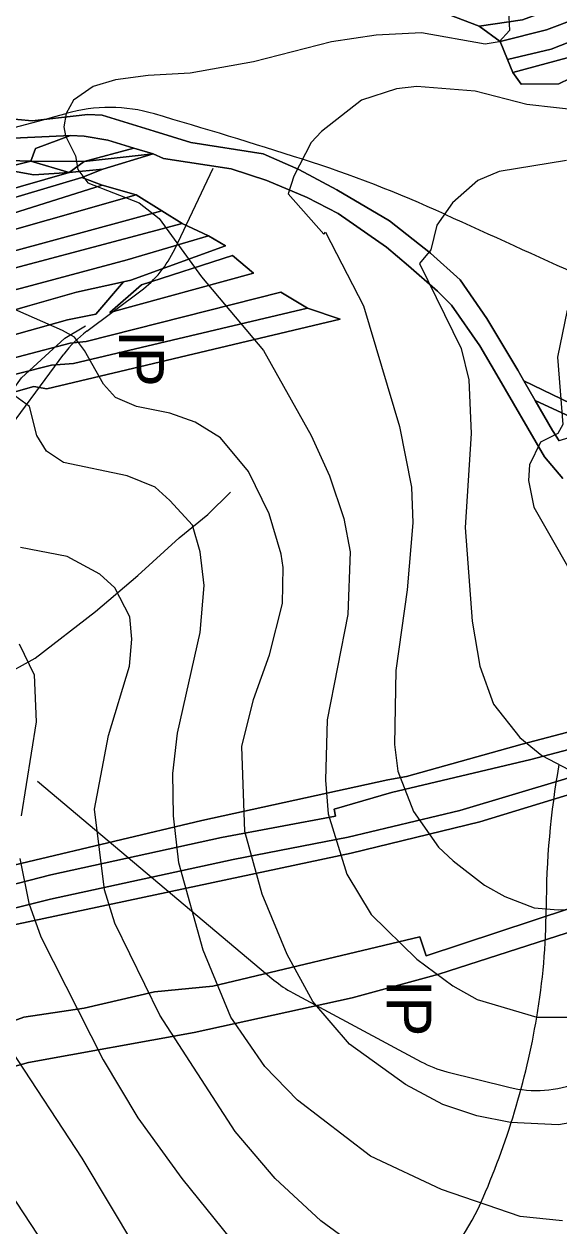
# Model space of a CAD drawing. Extents: x -510989 to -501240, y -1184665 to -1176098.
# Drawn here: x -509152 to -508914, y -1180014 to -1179477 of the extents above; entities that cross this region are included whole.
import ezdxf

# ---------------------------------------------------------------- set-up
doc = ezdxf.new("R2010")
doc.units = 0
for name, color, linetype in [('lesni_pozemek', 7, 'Continuous'), ('NAVRH_interakcni_prvky', 7, 'Continuous'), ('NAVRH_rozvodnice', 7, 'Continuous'), ('ostatni_plocha_x_manipulacni_plocha', 7, 'Continuous'), ('ostatni_plocha_x_silnice', 7, 'Continuous'), ('STAV_vyrazne_udolnice', 7, 'Continuous'), ('trvaly_travni_porost', 7, 'Continuous'), ('vrstevnice_01', 7, 'Continuous'), ('vrstevnice_02', 7, 'Continuous')]:
    doc.layers.add(name, color=color, linetype=linetype)

msp = doc.modelspace()

# ---------------------------------------------------------------- linework, layer by layer
at = {"layer": 'lesni_pozemek'}
for points in [[(-508588.99, -1179210.23), (-508589.14, -1179219.49), (-508640.89, -1179254.11), (-508673.22, -1179276.82), (-508695.6, -1179292.56), (-508745.95, -1179333.82), (-508790.53, -1179376.59), (-508841.59, -1179423.24), (-508901.03, -1179464.49), (-508929.84, -1179475.18), (-508949.21, -1179477.96), (-508962.93, -1179472.72), (-508933.12, -1179470.58), (-508900.87, -1179456.48), (-508867.89, -1179435.75), (-508847.48, -1179420.93), (-508785.46, -1179363.77), (-508746.19, -1179326.59), (-508646.02, -1179248.81), (-508613.11, -1179226.54)], [(-508589.14, -1179219.49), (-508589.27, -1179227.34), (-508618.53, -1179246.98), (-508666.63, -1179281.56), (-508690.46, -1179299.43), (-508742.49, -1179342.95), (-508782.7, -1179379.95), (-508839.41, -1179433.04), (-508891.49, -1179469.17), (-508919.12, -1179479.61), (-508939.85, -1179484.86), (-508949.21, -1179477.96), (-508929.84, -1179475.18), (-508901.03, -1179464.49), (-508841.59, -1179423.24), (-508790.53, -1179376.59), (-508745.95, -1179333.82), (-508695.6, -1179292.56), (-508673.22, -1179276.82), (-508640.89, -1179254.11)], [(-508589.27, -1179227.34), (-508589.43, -1179236.55), (-508665.36, -1179291.03), (-508738.94, -1179351.08), (-508778.87, -1179389.12), (-508828.58, -1179436.47), (-508859.7, -1179459.81), (-508885.94, -1179476.1), (-508917.01, -1179488.24), (-508936.55, -1179492.96), (-508939.85, -1179484.86), (-508919.12, -1179479.61), (-508891.49, -1179469.17), (-508839.41, -1179433.04), (-508782.7, -1179379.95), (-508742.49, -1179342.95), (-508690.46, -1179299.43), (-508666.63, -1179281.56), (-508618.53, -1179246.98)], [(-508589.43, -1179236.55), (-508589.02, -1179241.03), (-508656.57, -1179289.64), (-508693.34, -1179320.04), (-508740.46, -1179362.14), (-508773.64, -1179393.51), (-508820.76, -1179438.05), (-508878.2, -1179480.75), (-508904.42, -1179490.66), (-508934.24, -1179498.64), (-508936.55, -1179492.96), (-508917.01, -1179488.24), (-508885.94, -1179476.1), (-508859.7, -1179459.81), (-508828.58, -1179436.47), (-508778.87, -1179389.12), (-508738.94, -1179351.08), (-508665.36, -1179291.03)], [(-508589.02, -1179241.03), (-508588.41, -1179247.87), (-508622.51, -1179270.5), (-508659.64, -1179297.23), (-508690.66, -1179325.35), (-508747.52, -1179378.5), (-508818.28, -1179444.63), (-508875.23, -1179486.92), (-508898.93, -1179496.61), (-508913.64, -1179503.75), (-508930.44, -1179503.95), (-508934.24, -1179498.64), (-508904.42, -1179490.66), (-508878.2, -1179480.75), (-508820.76, -1179438.05), (-508773.64, -1179393.51), (-508740.46, -1179362.14), (-508693.34, -1179320.04), (-508656.57, -1179289.64)]]:
    msp.add_lwpolyline(points, close=True, dxfattribs=at)
at = {"layer": 'NAVRH_interakcni_prvky'}
for p, q in [((-509085.21, -1179577.68), (-509068.08, -1179541.53)), ((-509124.48, -1179614.35), (-509100.39, -1179596.28)), ((-509168.96, -1179671.06), (-509134.71, -1179624.65)), ((-509146.54, -1179815.53), (-509040.91, -1179904.35)), ((-509032.39, -1179910.14), (-508975.18, -1179940.86)), ((-508963.65, -1179945.31), (-508935.95, -1179952.24))]:
    msp.add_line(p, q, dxfattribs=at)
for centre, start, end in [((-509130.39, -1179556.28), 306.8694, 334.6544), ((-509094.48, -1179654.35), 126.8694, 143.5688), ((-509008.73, -1179866.09), 229.9396, 241.7624), ((-508951.52, -1179896.81), 241.7624, 255.9629), ((-508923.82, -1179903.73), 255.9629, 292.6212)]:
    msp.add_arc(centre, 50, start, end, dxfattribs=at)
at = {"layer": 'NAVRH_rozvodnice'}
for centre, radius, start, end in [((-509114.32, -1179585.46), 71.15, 73.6484, 105.7937), ((-509446.58, -1178410.79), 1149.61, 281.58007, 285.7937), ((-509888.41, -1182223.82), 2820.72, 72.24186, 73.6484), ((-509205.4, -1180091.13), 581.33, 65.53404, 72.24186), ((-486659.3, -1130540.24), 53857.79, 245.534042, 245.606065), ((-508547.15, -1179873.09), 372.19, 169.9289, 179.9098), ((-509209.71, -1179872.04), 290.37, 350.2935, 359.9098), ((-509271.29, -1179861.51), 352.85, 336.182, 350.2935), ((-509034.39, -1179966.09), 93.88, 308.067, 336.182)]:
    msp.add_arc(centre, radius, start, end, dxfattribs=at)
at = {"layer": 'ostatni_plocha_x_manipulacni_plocha'}
for points in [[(-508929.35, -1179636.47), (-508891.28, -1179654.83), (-508896.78, -1179657.94), (-508924.28, -1179645.27)], [(-508924.28, -1179645.27), (-508896.78, -1179657.94), (-508913.54, -1179663.4), (-508916.52, -1179658.74)]]:
    msp.add_lwpolyline(points, close=True, dxfattribs=at)
at = {"layer": 'ostatni_plocha_x_silnice'}
for points in [[(-509221.97, -1179471.24), (-509202.14, -1179501.69), (-509195.92, -1179508.08), (-509177.42, -1179516.72), (-509161.63, -1179519.17), (-509148.9, -1179520.37), (-509124.05, -1179517.54), (-509117.66, -1179517.82), (-509094.33, -1179524.99), (-509077.99, -1179530.02), (-509045.69, -1179535.12), (-509029.74, -1179542.08), (-509012.84, -1179551.2), (-508989.35, -1179564.98), (-508971.02, -1179579.46), (-508957.67, -1179591.43), (-508945.87, -1179608.69), (-508932.03, -1179631.82), (-508929.35, -1179636.47), (-508924.28, -1179645.27), (-508916.52, -1179658.74), (-508913.54, -1179663.4)], [(-508911.86, -1179680.14), (-508920.02, -1179670.47), (-508941.36, -1179633.82), (-508948.87, -1179620.92), (-508961.61, -1179602.63), (-508967.85, -1179596.49), (-508980.76, -1179585.04), (-508990.64, -1179576.81), (-509012.21, -1179561.78), (-509026.02, -1179554.56), (-509044.02, -1179546.98), (-509059.93, -1179541.7), (-509090.13, -1179537.07), (-509094.8, -1179535.03), (-509103.51, -1179532.45), (-509115.1, -1179528.92), (-509125.59, -1179527.21), (-509131.79, -1179526.92), (-509160.46, -1179528.2)]]:
    msp.add_lwpolyline(points, dxfattribs=at)
at = {"layer": 'STAV_vyrazne_udolnice'}
for points in [[(-509220.69, -1179735.22), (-509198.59, -1179708.3), (-509177.28, -1179697.05), (-509168.84, -1179685), (-509168.04, -1179663.31), (-509161.61, -1179646.43), (-509153.57, -1179635.18), (-509134.28, -1179617.51), (-509125.04, -1179611.88)], [(-509178.89, -1179777.8), (-509147.54, -1179760.53), (-509120.62, -1179739.64), (-509101.73, -1179723.57), (-509083.24, -1179706.69), (-509070.38, -1179696.25), (-509060.33, -1179686.21)]]:
    msp.add_lwpolyline(points, dxfattribs=at)
at = {"layer": 'trvaly_travni_porost'}
for points in [[(-508891.28, -1179654.83), (-508929.35, -1179636.47), (-508932.03, -1179631.82), (-508945.87, -1179608.69), (-508957.67, -1179591.43), (-508971.02, -1179579.46), (-508989.35, -1179564.98), (-509012.84, -1179551.2), (-509029.74, -1179542.08), (-509045.69, -1179535.12), (-509077.99, -1179530.02), (-509094.33, -1179524.99), (-509117.66, -1179517.82), (-509124.05, -1179517.54), (-509148.9, -1179520.37), (-509161.63, -1179519.17), (-509177.42, -1179516.72), (-509195.92, -1179508.08), (-509202.14, -1179501.69), (-509221.97, -1179471.24)], [(-508962.93, -1179472.72), (-508949.21, -1179477.96), (-508939.85, -1179484.86), (-508936.55, -1179492.96), (-508934.24, -1179498.64), (-508930.44, -1179503.95), (-508913.64, -1179503.75), (-508898.93, -1179496.61)], [(-509171.87, -1179620.14), (-509133.07, -1179609.23), (-509120.44, -1179606.73), (-509108, -1179592.2), (-509104.83, -1179591.46), (-509062.5, -1179576.22), (-509070.16, -1179571.68), (-509081.89, -1179566.12), (-509090.98, -1179560.47), (-509102.43, -1179553.37), (-509117.63, -1179549.04), (-509126.71, -1179545.58), (-509117.37, -1179541.93), (-509094.8, -1179535.03), (-509090.13, -1179537.07), (-509059.93, -1179541.7), (-509044.02, -1179546.98), (-509026.02, -1179554.56), (-509012.21, -1179561.78), (-508990.64, -1179576.81), (-508980.76, -1179585.04), (-508967.85, -1179596.49), (-508961.61, -1179602.63), (-508948.87, -1179620.92), (-508941.36, -1179633.82), (-508920.02, -1179670.47), (-508911.86, -1179680.14)], [(-509203, -1179654.69), (-509148.13, -1179639.06), (-509142.29, -1179640.11), (-509011.35, -1179608.98), (-509025.92, -1179603.99), (-509037.82, -1179596.88), (-509124.77, -1179618.87), (-509131.94, -1179619.7), (-509213.54, -1179641.19)], [(-508893.31, -1179789.21), (-508930.07, -1179798.93), (-508981.63, -1179813.42), (-508989.97, -1179814.88), (-509073.09, -1179832.98), (-509189.83, -1179860.73)], [(-509181.84, -1179949.78), (-509150.51, -1179941.15), (-509076.57, -1179927.87), (-509006.01, -1179912.33), (-508967.27, -1179901.72), (-508840.15, -1179860.69)]]:
    msp.add_lwpolyline(points, dxfattribs=at)
for points in [[(-509131.79, -1179526.92), (-509147.41, -1179532.69), (-509149.49, -1179538.29), (-509164.18, -1179537.91), (-509173.06, -1179535.11), (-509166.8, -1179533.06), (-509160.46, -1179528.2)], [(-509125.59, -1179527.21), (-509115.1, -1179528.92), (-509103.51, -1179532.45), (-509125.61, -1179538.43), (-509149.49, -1179538.29), (-509147.41, -1179532.69), (-509131.79, -1179526.92)], [(-509173.06, -1179535.11), (-509164.18, -1179537.91), (-509149.49, -1179538.29), (-509162.98, -1179541.71), (-509171.41, -1179540.94), (-509179.47, -1179536.99)], [(-509094.8, -1179535.03), (-509117.37, -1179541.93), (-509132.35, -1179543.44), (-509125.61, -1179538.43)], [(-509103.51, -1179532.45), (-509094.8, -1179535.03), (-509125.61, -1179538.43)], [(-509148.05, -1179544.45), (-509132.35, -1179543.44), (-509186.84, -1179559.1), (-509192.5, -1179549.2), (-509162.98, -1179541.71)], [(-509132.35, -1179543.44), (-509117.37, -1179541.93), (-509126.71, -1179545.58), (-509184.66, -1179562.94), (-509186.84, -1179559.1)], [(-509162.98, -1179541.71), (-509149.49, -1179538.29), (-509132.35, -1179543.44), (-509148.05, -1179544.45)], [(-509149.49, -1179538.29), (-509125.61, -1179538.43), (-509132.35, -1179543.44)], [(-509126.71, -1179545.58), (-509117.63, -1179549.04), (-509206.28, -1179577.08), (-509207.86, -1179572.82), (-509182.72, -1179566.32), (-509184.66, -1179562.94)], [(-509117.63, -1179549.04), (-509102.43, -1179553.37), (-509180.92, -1179575.68), (-509273.05, -1179605.95), (-509326.14, -1179621.36), (-509351.98, -1179627.74), (-509358.16, -1179619.59), (-509341.13, -1179615.83), (-509297.05, -1179603.16), (-509252.14, -1179590.26), (-509206.28, -1179577.08)], [(-509102.43, -1179553.37), (-509090.98, -1179560.47), (-509172.65, -1179582.8), (-509213.96, -1179594.39), (-509241.73, -1179603.24), (-509310.89, -1179626.13), (-509345.79, -1179635.91), (-509351.98, -1179627.74), (-509326.14, -1179621.36), (-509273.05, -1179605.95), (-509180.92, -1179575.68)], [(-509090.98, -1179560.47), (-509081.89, -1179566.12), (-509187.2, -1179594.15), (-509246.95, -1179613.3), (-509340.27, -1179643.21), (-509345.79, -1179635.91), (-509310.89, -1179626.13), (-509241.73, -1179603.24), (-509213.96, -1179594.39), (-509172.65, -1179582.8)], [(-509081.89, -1179566.12), (-509070.16, -1179571.68), (-509106.39, -1179582.41), (-509153.61, -1179595.05), (-509191.96, -1179604.58), (-509211.28, -1179610.62), (-509274.92, -1179630.5), (-509334.85, -1179650.38), (-509340.27, -1179643.21), (-509246.95, -1179613.3), (-509187.2, -1179594.15)], [(-509070.16, -1179571.68), (-509062.5, -1179576.22), (-509104.83, -1179591.46), (-509108, -1179592.2), (-509129.1, -1179596.84), (-509150.9, -1179603.17), (-509184.73, -1179612.97), (-509215.61, -1179621.43), (-509252.62, -1179633.43), (-509305.22, -1179649.81), (-509332.79, -1179658.8), (-509334.85, -1179650.38), (-509274.92, -1179630.5), (-509211.28, -1179610.62), (-509191.96, -1179604.58), (-509153.61, -1179595.05), (-509106.39, -1179582.41)], [(-509059.39, -1179580.55), (-509099.98, -1179593.6), (-509114.15, -1179605.97), (-509049.96, -1179588.38)], [(-509059.39, -1179580.55), (-509049.96, -1179588.38), (-509114.15, -1179605.97), (-509099.98, -1179593.6)], [(-509108, -1179592.2), (-509120.44, -1179606.73), (-509133.07, -1179609.23), (-509171.87, -1179620.14), (-509248.53, -1179641.7), (-509330.85, -1179666.7), (-509332.79, -1179658.8), (-509305.22, -1179649.81), (-509252.62, -1179633.43), (-509215.61, -1179621.43), (-509184.73, -1179612.97), (-509150.9, -1179603.17), (-509129.1, -1179596.84)], [(-509037.82, -1179596.88), (-509025.92, -1179603.99), (-509130.39, -1179628.84), (-509140.2, -1179629.47), (-509185.24, -1179640.77), (-509216.34, -1179650.43), (-509267.81, -1179666.42), (-509326.75, -1179683.42), (-509328.76, -1179675.21), (-509213.54, -1179641.19), (-509131.94, -1179619.7), (-509124.77, -1179618.87)], [(-509025.92, -1179603.99), (-509011.35, -1179608.98), (-509142.29, -1179640.11), (-509148.13, -1179639.06), (-509203, -1179654.69), (-509241.33, -1179667.08), (-509258.44, -1179672.17), (-509293.72, -1179683.14), (-509348.81, -1179701.85), (-509364.86, -1179707.3), (-509365.15, -1179706.42), (-509365.89, -1179704.12), (-509366.53, -1179702.17), (-509349.48, -1179696.68), (-509328.46, -1179689.9), (-509325.4, -1179688.91), (-509326.75, -1179683.42), (-509267.81, -1179666.42), (-509216.34, -1179650.43), (-509185.24, -1179640.77), (-509140.2, -1179629.47), (-509130.39, -1179628.84)], [(-508837.83, -1179774.59), (-508838.33, -1179784.55), (-508845.67, -1179783.53), (-508907.8, -1179803.82), (-508909.15, -1179801.32), (-508926.19, -1179805.83), (-508988.38, -1179820.46), (-509013.98, -1179827.94), (-509013.39, -1179831.15), (-509064.36, -1179840.59), (-509140.55, -1179857.26), (-509184.57, -1179868.62), (-509198.47, -1179872.21), (-509194.72, -1179867.22), (-509189.83, -1179860.73), (-509073.09, -1179832.98), (-508989.97, -1179814.88), (-508981.63, -1179813.42), (-508930.07, -1179798.93), (-508893.31, -1179789.21), (-508841.3, -1179774.06)], [(-508845.67, -1179783.53), (-508838.33, -1179784.55), (-508841.67, -1179793.79), (-508846.12, -1179793.66), (-508880.97, -1179803.77), (-508911.16, -1179814.59), (-508957.9, -1179828.6), (-509007.69, -1179840.45), (-509059.15, -1179850.43), (-509140.62, -1179868.2), (-509175.13, -1179876.85), (-509199.69, -1179883.02), (-509201.5, -1179876.24), (-509198.47, -1179872.21), (-509184.57, -1179868.62), (-509140.55, -1179857.26), (-509064.36, -1179840.59), (-509013.39, -1179831.15), (-509013.98, -1179827.94), (-508988.38, -1179820.46), (-508926.19, -1179805.83), (-508909.15, -1179801.32), (-508907.8, -1179803.82)], [(-508846.12, -1179793.66), (-508841.67, -1179793.79), (-508833.86, -1179797.81), (-508843.75, -1179801.39), (-508948.92, -1179833.69), (-509006.35, -1179847.7), (-509162.53, -1179880.9), (-509197.76, -1179890.25), (-509199.69, -1179883.02), (-509175.13, -1179876.85), (-509140.62, -1179868.2), (-509059.15, -1179850.43), (-509007.69, -1179840.45), (-508957.9, -1179828.6), (-508911.16, -1179814.59), (-508880.97, -1179803.77)], [(-508840.82, -1179809.47), (-508838.23, -1179816.59), (-508839.97, -1179824.86), (-508838.61, -1179839.98), (-508839.06, -1179845.97), (-508839.44, -1179851.07), (-508860.61, -1179856.49), (-508972.97, -1179893.55), (-508975.76, -1179885.1), (-509068.15, -1179907.03), (-509094.26, -1179909.58), (-509125.58, -1179916.86), (-509152.59, -1179920.98), (-509186.27, -1179933.21), (-509197.76, -1179890.25), (-509162.53, -1179880.9), (-509006.35, -1179847.7), (-508948.92, -1179833.69), (-508843.75, -1179801.39)], [(-508839.44, -1179851.07), (-508840.15, -1179860.69), (-508967.27, -1179901.72), (-509006.01, -1179912.33), (-509076.57, -1179927.87), (-509150.51, -1179941.15), (-509181.84, -1179949.78), (-509186.27, -1179933.21), (-509152.59, -1179920.98), (-509125.58, -1179916.86), (-509094.26, -1179909.58), (-509068.15, -1179907.03), (-508975.76, -1179885.1), (-508972.97, -1179893.55), (-508860.61, -1179856.49)]]:
    msp.add_lwpolyline(points, close=True, dxfattribs=at)
at = {"layer": 'vrstevnice_01'}
for points in [[(-508901.5, -1179516), (-508927.91, -1179513), (-508951, -1179507), (-508977, -1179505), (-508986.19, -1179506), (-509001.81, -1179511), (-509019.69, -1179525), (-509024.19, -1179530), (-509032, -1179545), (-509034.5, -1179553), (-509018.59, -1179571), (-509017.91, -1179570), (-509000.91, -1179603), (-508984.81, -1179657), (-508979.41, -1179684), (-508978.91, -1179700), (-508981.41, -1179730), (-508986.41, -1179766), (-508987.09, -1179799), (-508985.5, -1179811), (-508978.5, -1179829), (-508967.41, -1179845), (-508960.91, -1179851), (-508946.91, -1179862), (-508937.81, -1179867), (-508924.69, -1179872), (-508914, -1179873), (-508895.59, -1179872)], [(-508891.19, -1179965), (-508913.81, -1179969), (-508935.19, -1179968), (-508950.31, -1179965), (-508965.41, -1179960), (-508982.19, -1179951), (-509007.19, -1179933), (-509023.5, -1179914), (-509034.91, -1179893), (-509046.19, -1179866), (-509053.91, -1179838), (-509055.19, -1179800), (-509050, -1179779), (-509042.91, -1179759), (-509037.09, -1179736), (-509036.69, -1179720), (-509037.69, -1179714), (-509043.09, -1179696), (-509052.31, -1179677), (-509064.69, -1179662), (-509076, -1179655), (-509087.41, -1179651), (-509102.31, -1179648), (-509111.59, -1179644), (-509117, -1179638), (-509125.41, -1179623), (-509130, -1179617), (-509135.31, -1179614), (-509160.31, -1179603)], [(-508910, -1179605), (-508914.19, -1179626), (-508911.91, -1179656), (-508914.09, -1179660), (-508921.81, -1179664), (-508926.81, -1179674), (-508927.19, -1179681), (-508924.81, -1179693), (-508901.5, -1179734)], [(-509102.5, -1180024), (-509126.59, -1179984), (-509158, -1179936), (-509174.31, -1179905), (-509181.59, -1179885), (-509184.31, -1179864), (-509184, -1179849), (-509182.31, -1179842), (-509180.59, -1179821), (-509181.81, -1179807), (-509187, -1179794), (-509194.81, -1179785), (-509205.91, -1179777), (-509230.41, -1179766), (-509254.69, -1179747), (-509275.5, -1179741), (-509305.69, -1179737), (-509320.19, -1179734), (-509338.31, -1179724), (-509350.81, -1179712), (-509367.09, -1179690), (-509378.31, -1179665)], [(-509040.31, -1179993), (-509058.19, -1179972), (-509091.81, -1179920), (-509112, -1179879), (-509116.59, -1179864), (-509121.09, -1179828), (-509114.81, -1179795), (-509105.41, -1179764), (-509104.41, -1179752), (-509105.31, -1179742), (-509111.91, -1179729), (-509118.59, -1179723), (-509133.19, -1179715), (-509154.09, -1179711)], [(-508999.41, -1180027), (-509019.91, -1180012), (-509040.31, -1179993)]]:
    msp.add_lwpolyline(points, dxfattribs=at)
at = {"layer": 'vrstevnice_02'}
for points in [[(-509420.41, -1179467), (-509420, -1179484), (-509421.69, -1179496), (-509433.69, -1179532), (-509433.41, -1179535), (-509424.81, -1179542), (-509405.19, -1179713), (-509393.19, -1179727), (-509369, -1179750), (-509360, -1179756), (-509336.5, -1179767), (-509286.09, -1179784), (-509270.41, -1179790), (-509248.69, -1179806), (-509243.81, -1179811), (-509236.69, -1179822), (-509226, -1179847), (-509206.91, -1179908), (-509194.81, -1179933), (-509161.59, -1179995), (-509140.69, -1180027)], [(-508936.19, -1179471), (-508935.69, -1179480), (-508940.31, -1179485), (-508946.5, -1179486), (-508975, -1179481), (-508995.19, -1179482), (-509015.19, -1179485), (-509050, -1179494), (-509078.31, -1179499), (-509097, -1179500), (-509111.59, -1179502), (-509121.59, -1179505), (-509130.41, -1179511), (-509133.69, -1179517), (-509134.69, -1179523), (-509134, -1179527), (-509129.5, -1179536), (-509128.41, -1179542), (-509124, -1179548), (-509101.09, -1179557), (-509092.19, -1179564), (-509073.19, -1179590), (-509045.59, -1179623), (-509024.19, -1179661), (-509016.09, -1179679), (-509009.69, -1179698), (-509006.91, -1179713), (-509007.91, -1179741), (-509017.09, -1179788), (-509017.81, -1179815), (-509016.69, -1179830), (-509008.31, -1179857), (-508997.5, -1179875), (-508977.09, -1179895), (-508961, -1179907), (-508950.09, -1179913), (-508923.5, -1179921), (-508906.81, -1179921)], [(-509106.5, -1179679), (-509134.81, -1179673), (-509142.5, -1179668), (-509146.81, -1179661), (-509150, -1179648), (-509158.19, -1179642), (-509169, -1179641), (-509195.09, -1179643), (-509207.81, -1179638), (-509221.59, -1179632), (-509242.69, -1179617), (-509255.81, -1179605), (-509269.09, -1179586), (-509275.91, -1179570), (-509280.19, -1179556), (-509281.41, -1179539), (-509279.91, -1179521), (-509272.59, -1179502), (-509254.09, -1179475)], [(-508910.19, -1179538), (-508940.31, -1179543), (-508949.81, -1179547)], [(-508949.81, -1179547), (-508961.19, -1179557), (-508968.09, -1179567), (-508970.81, -1179578), (-508975.81, -1179584), (-508957.31, -1179622), (-508953.81, -1179636), (-508952.81, -1179660), (-508955.5, -1179702), (-508952.31, -1179744), (-508949, -1179764), (-508942.81, -1179781), (-508931, -1179796), (-508921.31, -1179804), (-508905.91, -1179812)], [(-508912.09, -1180012), (-508930.91, -1180010), (-508966.09, -1179998), (-508997.81, -1179983), (-509030.31, -1179958), (-509044.91, -1179943), (-509060.09, -1179921), (-509072.5, -1179891), (-509083.31, -1179852), (-509085.81, -1179831), (-509086.09, -1179812), (-509084, -1179794), (-509073.81, -1179749), (-509072.09, -1179728), (-509073.81, -1179713), (-509077.31, -1179701), (-509087.31, -1179690), (-509093.91, -1179684), (-509106.5, -1179679)], [(-509154.59, -1179754), (-509147.91, -1179768), (-509147, -1179789), (-509153.81, -1179831)], [(-509154.31, -1179850), (-509150.31, -1179870), (-509144.91, -1179885), (-509117.09, -1179940), (-509101.69, -1179966), (-509082, -1179993), (-509060.31, -1180020)]]:
    msp.add_lwpolyline(points, dxfattribs=at)

# ---------------------------------------------------------------- texts
at = {"layer": 'NAVRH_interakcni_prvky'}
for p in [(-509110.02, -1179613.93), (-508990.59, -1179904.27)]:
    msp.add_text('IP', height=20, rotation=270, dxfattribs=at).set_placement(p)

doc.saveas('drawing.dxf')
